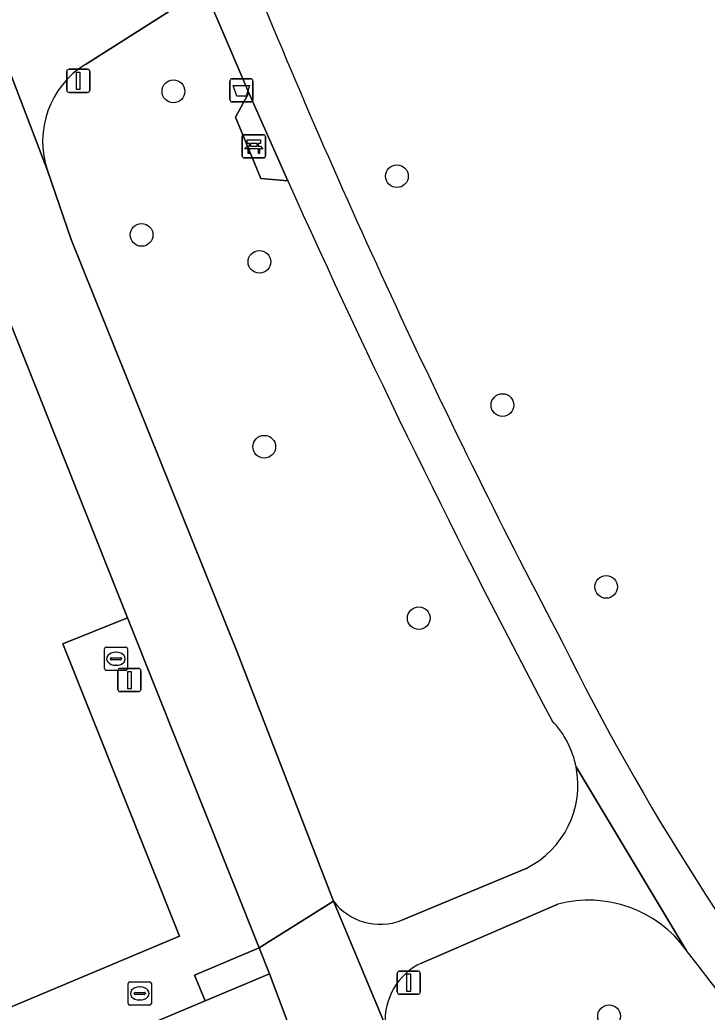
# Model space of a CAD drawing. Extents: x 157767 to 159172, y 387839 to 389425.
# Drawn here: x 158937.4 to 158966.99, y 388445.42 to 388488.15 of the extents above; entities that cross this region are included whole.
import ezdxf

# ---------------------------------------------------------------- set-up
doc = ezdxf.new("R2010")
doc.units = 0
for name, color, linetype in [('IMGEO_Afvalbak', 7, 'Continuous'), ('IMGEO_Bank', 7, 'Continuous'), ('IMGEO_Berm_groen', 7, 'Continuous'), ('IMGEO_Boom', 7, 'Continuous'), ('IMGEO_Brandkraan', 7, 'Continuous'), ('IMGEO_Fietspad_gesloten', 7, 'Continuous'), ('IMGEO_Fietspad_open', 7, 'Continuous'), ('IMGEO_Groenvoorziening', 7, 'Continuous'), ('IMGEO_Lichtmast', 7, 'Continuous'), ('IMGEO_Rioolput', 7, 'Continuous'), ('IMGEO_Verkeersbordpaal', 7, 'Continuous'), ('IMGEO_Voetpad_gesloten', 7, 'Continuous'), ('IMGEO_Voetpad_open', 7, 'Continuous')]:
    doc.layers.add(name, color=color, linetype=linetype)

msp = doc.modelspace()

# ---------------------------------------------------------------- linework, layer by layer
at = {"layer": 'IMGEO_Afvalbak'}
for p, q in [((158946.443, 388484.716), (158946.443, 388485.516)), ((158946.443, 388485.516), (158946.443, 388484.716)), ((158946.543, 388485.616), (158947.333, 388485.616)), ((158947.333, 388485.616), (158946.543, 388485.616)), ((158947.433, 388485.516), (158947.433, 388484.716)), ((158947.433, 388484.716), (158947.433, 388485.516)), ((158947.333, 388484.616), (158946.543, 388484.616)), ((158946.543, 388484.616), (158947.333, 388484.616))]:
    msp.add_line(p, q, dxfattribs=at)
msp.add_lwpolyline([(158946.586, 388485.33), (158947.29, 388485.33), (158947.141, 388484.86), (158946.735, 388484.86), (158946.586, 388485.33)], dxfattribs=at)
for centre, start, end in [((158946.543, 388485.516), 90, 180), ((158946.543, 388485.516), 90, 180), ((158947.333, 388485.516), 0, 90), ((158947.333, 388485.516), 360, 90), ((158946.543, 388484.716), 180, 270), ((158946.543, 388484.716), 180, 270), ((158947.333, 388484.716), 270, 0), ((158947.333, 388484.716), 270, 0)]:
    msp.add_arc(centre, 0.1, start, end, dxfattribs=at)
at = {"layer": 'IMGEO_Bank'}
for p, q in [((158947.047, 388483.207), (158947.888, 388483.207)), ((158947.888, 388483.207), (158947.047, 388483.207)), ((158946.972, 388482.282), (158946.972, 388483.123)), ((158946.972, 388483.123), (158946.972, 388482.282)), ((158947.281, 388482.713), (158947.281, 388482.819)), ((158947.325, 388482.819), (158947.325, 388482.713)), ((158947.613, 388482.825), (158947.331, 388482.825)), ((158947.619, 388482.713), (158947.619, 388482.819)), ((158947.663, 388482.819), (158947.663, 388482.713)), ((158947.972, 388483.132), (158947.972, 388482.291)), ((158947.972, 388482.291), (158947.972, 388483.132)), ((158947.669, 388482.605), (158947.276, 388482.605)), ((158947.331, 388482.707), (158947.613, 388482.707)), ((158947.897, 388482.207), (158947.056, 388482.207)), ((158947.056, 388482.207), (158947.897, 388482.207))]:
    msp.add_line(p, q, dxfattribs=at)
for points in [[(158947.275, 388482.825), (158947.189, 388482.825), (158947.189, 388482.986), (158947.752, 388482.986), (158947.752, 388482.825), (158947.669, 388482.825)], [(158947.219, 388482.605), (158947.077, 388482.605), (158947.189, 388482.707), (158947.275, 388482.707)], [(158947.269, 388482.598), (158947.269, 388482.391), (158947.226, 388482.391), (158947.226, 388482.598)], [(158947.669, 388482.707), (158947.752, 388482.707), (158947.864, 388482.605), (158947.725, 388482.605)], [(158947.719, 388482.598), (158947.719, 388482.391), (158947.675, 388482.391), (158947.675, 388482.598)]]:
    msp.add_lwpolyline(points, dxfattribs=at)
for centre, radius, start, end in [((158947.05, 388483.129), 0.0779, 92.4484, 184.2845), ((158947.05, 388483.129), 0.0779, 92.4484, 184.2845), ((158947.894, 388483.129), 0.0779, 2.4484, 94.2845), ((158947.894, 388483.129), 0.0779, 2.4484, 94.2845), ((158947.274, 388482.818), 0.00671, 2.8957, 87.1043), ((158947.331, 388482.818), 0.00671, 92.8957, 177.1043), ((158947.613, 388482.818), 0.00671, 2.8957, 87.1043), ((158947.67, 388482.818), 0.00671, 92.8957, 177.1043), ((158947.219, 388482.598), 0.00671, 2.8957, 87.1043), ((158947.276, 388482.598), 0.00671, 92.8957, 177.1043), ((158947.274, 388482.714), 0.00671, 272.8957, 357.1043), ((158947.331, 388482.714), 0.00671, 182.8957, 267.1043), ((158947.613, 388482.714), 0.00671, 272.8957, 357.1043), ((158947.67, 388482.714), 0.00671, 182.8957, 267.1043), ((158947.668, 388482.598), 0.00671, 2.8957, 87.1043), ((158947.725, 388482.598), 0.00671, 92.8957, 177.1043), ((158947.05, 388482.285), 0.0779, 182.4484, 274.2845), ((158947.05, 388482.285), 0.0779, 182.4484, 274.2845), ((158947.894, 388482.285), 0.0779, 272.4484, 4.2845), ((158947.894, 388482.285), 0.0779, 272.4484, 4.2845)]:
    msp.add_arc(centre, radius, start, end, dxfattribs=at)
at = {"layer": 'IMGEO_Berm_groen'}
for points in [[(158948.937, 388481.223), (158947.778, 388481.327), (158946.682, 388483.96), (158947.263, 388485.008), (158945.935, 388488.093), (158945.334, 388489.488), (158940.218, 388486.237)], [(158938.588, 388481.668), (158939.605, 388478.691), (158946.744, 388460.972), (158950.898, 388450.204)], [(158953.84, 388449.383), (158959.194, 388451.614)]]:
    msp.add_lwpolyline(points, dxfattribs=at)
for centre, radius, start, end in [((158942.278, 388482.927), 3.899, 121.8987, 198.8334), ((159302.694, 388639.861), 387.698, 204.15334, 207.97876), ((158957.436, 388455.211), 3.987, 11.1602, 43.8865), ((158957.422, 388455.202), 4.002, 296.2787, 11.2541), ((158952.909, 388451.73), 2.524, 217.1808, 291.6344)]:
    msp.add_arc(centre, radius, start, end, dxfattribs=at)
at = {"layer": 'IMGEO_Boom'}
for centre in [(158944.008, 388485.074), (158953.634, 388481.42), (158942.64, 388478.892), (158947.711, 388477.732), (158958.175, 388471.565), (158947.922, 388469.772), (158962.642, 388463.735), (158954.573, 388462.389), (158962.768, 388445.251)]:
    msp.add_circle(centre, 0.489, dxfattribs=at)
at = {"layer": 'IMGEO_Brandkraan'}
for p, q in [((158941.036, 388460.215), (158941.036, 388461.067)), ((158941.111, 388461.141), (158941.963, 388461.141)), ((158942.037, 388461.067), (158942.037, 388460.215)), ((158941.295, 388460.635), (158941.295, 388460.647)), ((158941.733, 388460.598), (158941.335, 388460.598)), ((158941.338, 388460.684), (158941.736, 388460.684)), ((158941.524, 388460.921), (158941.549, 388460.921)), ((158941.779, 388460.647), (158941.779, 388460.635)), ((158941.963, 388460.141), (158941.111, 388460.141)), ((158941.547, 388460.361), (158941.522, 388460.361))]:
    msp.add_line(p, q, dxfattribs=at)
for points in [[(158941.036, 388460.215), (158941.036, 388461.067)], [(158941.111, 388461.141), (158941.963, 388461.141)], [(158942.037, 388461.067), (158942.037, 388460.215)], [(158941.963, 388460.141), (158941.111, 388460.141)]]:
    msp.add_lwpolyline(points, dxfattribs=at)
for centre, radius, start, end in [((158941.113, 388461.065), 0.0765, 91.552, 178.448), ((158941.113, 388461.065), 0.0765, 91.552, 178.448), ((158941.961, 388461.065), 0.0765, 1.552, 88.448), ((158941.961, 388461.065), 0.0765, 1.552, 88.448), ((158941.335, 388460.644), 0.0403, 85.8775, 175.7526), ((158941.332, 388460.634), 0.0366, 178.938, 274.7102), ((158941.736, 388460.641), 0.043, 264.8664, 352.4533), ((158941.74, 388460.646), 0.0386, 1.7309, 96.639), ((158941.113, 388460.217), 0.0765, 181.552, 268.448), ((158941.113, 388460.217), 0.0765, 181.552, 268.448), ((158941.961, 388460.217), 0.0765, 271.552, 358.448), ((158941.961, 388460.217), 0.0765, 271.552, 358.448)]:
    msp.add_arc(centre, radius, start, end, dxfattribs=at)
for centre, major_axis, ratio, start_param, end_param in [((158941.523, 388460.641), (-0.387, 0.002), 0.722429, 4.712389, 7.853982), ((158941.548, 388460.641), (-0.39, 0.002), 0.717154, 1.570796, 4.712389)]:
    msp.add_ellipse(centre, major_axis=major_axis, ratio=ratio, start_param=start_param, end_param=end_param, dxfattribs=at)
at = {"layer": 'IMGEO_Fietspad_gesloten'}
for points in [[(158931.586, 388488.949), (158934.834, 388480.707), (158935.513, 388478.779), (158935.876, 388477.869), (158942.036, 388462.41), (158947.703, 388448.188), (158950.898, 388450.204), (158946.744, 388460.972), (158939.605, 388478.691), (158938.588, 388481.668), (158935.246, 388490.391)], [(158966.409, 388413.35), (158961.459, 388424.399), (158953.746, 388443.363), (158953.128, 388444.884), (158950.898, 388450.204), (158947.703, 388448.188), (158948.147, 388447.073), (158948.91, 388445.053), (158956.896, 388424.843), (158957.433, 388423.731), (158965.184, 388407.027), (158965.661, 388405.91), (158977.622, 388380.827), (158979.787, 388376.286), (158979.637, 388376.224), (158980.522, 388374.161), (158980.936, 388373.173), (158990.757, 388349.724), (159000, 388326.968), (159006.58, 388311.043)]]:
    msp.add_lwpolyline(points, dxfattribs=at)
at = {"layer": 'IMGEO_Fietspad_open'}
for points in [[(158940.218, 388486.237), (158945.334, 388489.488), (158947.144, 388490.638), (158962.226, 388500.002), (158989.31, 388516.886), (158990.349, 388517.419), (159000, 388521.245), (159002.878, 388522.336), (159001.844, 388524.938), (159001.742, 388525.196), (159000, 388524.507), (158989.008, 388520.165), (158987.122, 388519.121), (158985.433, 388518.119), (158956.531, 388500), (158946.076, 388493.487), (158944.378, 388492.43), (158939.073, 388489.125)], [(158935.246, 388490.391), (158938.588, 388481.668)]]:
    msp.add_lwpolyline(points, dxfattribs=at)
msp.add_arc((158942.278, 388482.927), 3.899, 121.8987, 198.8334, dxfattribs=at)
at = {"layer": 'IMGEO_Groenvoorziening'}
for points in [[(158939.255, 388461.284), (158942.036, 388462.41), (158935.876, 388477.869), (158933.326, 388476.776), (158932.94, 388477.676), (158911.677, 388468.557)], [(158925.233, 388437.436), (158935.447, 388441.732), (158934.284, 388444.497), (158944.27, 388448.697), (158939.255, 388461.284)], [(158960.561, 388450.073), (158954.684, 388447.538)]]:
    msp.add_lwpolyline(points, dxfattribs=at)
msp.add_lwpolyline([(158939.255, 388461.284), (158944.27, 388448.697), (158934.284, 388444.497), (158935.447, 388441.732), (158945.382, 388445.91), (158944.917, 388447.016), (158947.703, 388448.188), (158942.036, 388462.41)], close=True, dxfattribs=at)
for centre, radius, start, end in [((159246.681, 388612.079), 323.219, 202.06912, 207.80389), ((159056.814, 388508.67), 107.076, 206.24781, 218.79485), ((158961.889, 388445.063), 5.183, 35.8436, 104.8488), ((158596.919, 388163.285), 466.269, 31.03155, 37.64989), ((158955.865, 388445.063), 2.743, 115.5021, 183.733)]:
    msp.add_arc(centre, radius, start, end, dxfattribs=at)
at = {"layer": 'IMGEO_Lichtmast'}
for p, q in [((158941.622, 388459.324), (158941.622, 388460.124)), ((158941.622, 388460.124), (158941.622, 388459.324)), ((158941.722, 388460.224), (158942.512, 388460.224)), ((158942.512, 388460.224), (158941.722, 388460.224)), ((158942.612, 388460.124), (158942.612, 388459.324)), ((158942.612, 388459.324), (158942.612, 388460.124)), ((158942.512, 388459.224), (158941.722, 388459.224)), ((158941.722, 388459.224), (158942.512, 388459.224))]:
    msp.add_line(p, q, dxfattribs=at)
msp.add_lwpolyline([(158942.042, 388460.099), (158942.192, 388460.099), (158942.192, 388459.349), (158942.042, 388459.349), (158942.042, 388460.099)], dxfattribs=at)
for centre, start, end in [((158941.722, 388460.124), 90, 180), ((158941.722, 388460.124), 90, 180), ((158942.512, 388460.124), 0, 90), ((158942.512, 388460.124), 360, 90), ((158941.722, 388459.324), 180, 270), ((158941.722, 388459.324), 180, 270), ((158942.512, 388459.324), 270, 0), ((158942.512, 388459.324), 270, 0)]:
    msp.add_arc(centre, 0.1, start, end, dxfattribs=at)
at = {"layer": 'IMGEO_Rioolput'}
for p, q in [((158942.059, 388445.802), (158942.059, 388446.654)), ((158942.134, 388446.728), (158942.986, 388446.728)), ((158942.547, 388446.508), (158942.572, 388446.508)), ((158943.06, 388446.654), (158943.06, 388445.802)), ((158942.318, 388446.222), (158942.318, 388446.234)), ((158942.756, 388446.185), (158942.358, 388446.185)), ((158942.361, 388446.271), (158942.759, 388446.271)), ((158942.802, 388446.234), (158942.802, 388446.222)), ((158942.986, 388445.728), (158942.134, 388445.728)), ((158942.57, 388445.948), (158942.545, 388445.948))]:
    msp.add_line(p, q, dxfattribs=at)
for points in [[(158942.059, 388445.802), (158942.059, 388446.654)], [(158942.134, 388446.728), (158942.986, 388446.728)], [(158943.06, 388446.654), (158943.06, 388445.802)], [(158942.986, 388445.728), (158942.134, 388445.728)]]:
    msp.add_lwpolyline(points, dxfattribs=at)
for centre, radius, start, end in [((158942.136, 388446.652), 0.0765, 91.552, 178.448), ((158942.136, 388446.652), 0.0765, 91.552, 178.448), ((158942.984, 388446.652), 0.0765, 1.552, 88.448), ((158942.984, 388446.652), 0.0765, 1.552, 88.448), ((158942.358, 388446.231), 0.0403, 85.8775, 175.7526), ((158942.355, 388446.221), 0.0366, 178.938, 274.7102), ((158942.759, 388446.228), 0.043, 264.8664, 352.4533), ((158942.763, 388446.233), 0.0386, 1.7309, 96.639), ((158942.136, 388445.804), 0.0765, 181.552, 268.448), ((158942.136, 388445.804), 0.0765, 181.552, 268.448), ((158942.984, 388445.804), 0.0765, 271.552, 358.448), ((158942.984, 388445.804), 0.0765, 271.552, 358.448)]:
    msp.add_arc(centre, radius, start, end, dxfattribs=at)
for centre, major_axis, ratio, start_param, end_param in [((158942.546, 388446.228), (-0.387, 0.002), 0.722429, 4.712389, 7.853982), ((158942.571, 388446.228), (-0.39, 0.002), 0.717154, 1.570796, 4.712389)]:
    msp.add_ellipse(centre, major_axis=major_axis, ratio=ratio, start_param=start_param, end_param=end_param, dxfattribs=at)
at = {"layer": 'IMGEO_Verkeersbordpaal'}
for p, q in [((158939.418, 388485.126), (158939.418, 388485.926)), ((158939.418, 388485.926), (158939.418, 388485.126)), ((158939.518, 388486.026), (158940.308, 388486.026)), ((158940.308, 388486.026), (158939.518, 388486.026)), ((158940.408, 388485.926), (158940.408, 388485.126)), ((158940.408, 388485.126), (158940.408, 388485.926)), ((158940.308, 388485.026), (158939.518, 388485.026)), ((158939.518, 388485.026), (158940.308, 388485.026)), ((158953.646, 388446.292), (158953.646, 388447.092)), ((158953.646, 388447.092), (158953.646, 388446.292)), ((158953.746, 388447.192), (158954.536, 388447.192)), ((158954.536, 388447.192), (158953.746, 388447.192)), ((158954.636, 388447.092), (158954.636, 388446.292)), ((158954.636, 388446.292), (158954.636, 388447.092)), ((158954.536, 388446.192), (158953.746, 388446.192)), ((158953.746, 388446.192), (158954.536, 388446.192))]:
    msp.add_line(p, q, dxfattribs=at)
for points in [[(158939.838, 388485.901), (158939.988, 388485.901), (158939.988, 388485.151), (158939.838, 388485.151), (158939.838, 388485.901)], [(158954.066, 388447.067), (158954.216, 388447.067), (158954.216, 388446.317), (158954.066, 388446.317), (158954.066, 388447.067)]]:
    msp.add_lwpolyline(points, dxfattribs=at)
for centre, start, end in [((158939.518, 388485.926), 90, 180), ((158939.518, 388485.926), 90, 180), ((158940.308, 388485.926), 0, 90), ((158940.308, 388485.926), 360, 90), ((158939.518, 388485.126), 180, 270), ((158939.518, 388485.126), 180, 270), ((158940.308, 388485.126), 270, 0), ((158940.308, 388485.126), 270, 0), ((158953.746, 388447.092), 90, 180), ((158953.746, 388447.092), 90, 180), ((158954.536, 388447.092), 0, 90), ((158954.536, 388447.092), 360, 90), ((158953.746, 388446.292), 180, 270), ((158953.746, 388446.292), 180, 270), ((158954.536, 388446.292), 270, 0), ((158954.536, 388446.292), 270, 0)]:
    msp.add_arc(centre, 0.1, start, end, dxfattribs=at)
at = {"layer": 'IMGEO_Voetpad_gesloten'}
for points in [[(158947.144, 388490.638), (158945.334, 388489.488), (158945.935, 388488.093), (158947.263, 388485.008), (158948.937, 388481.223)], [(158961.347, 388455.983), (158966.091, 388448.098)], [(158966.091, 388448.098), (158961.347, 388455.983)], [(158959.194, 388451.614), (158953.84, 388449.383)], [(158950.898, 388450.204), (158953.128, 388444.884)], [(158954.684, 388447.538), (158960.561, 388450.073)]]:
    msp.add_lwpolyline(points, dxfattribs=at)
for centre, radius, start, end in [((159246.681, 388612.079), 323.219, 202.06912, 207.80389), ((159302.694, 388639.861), 387.698, 204.15334, 207.97876), ((159056.814, 388508.67), 107.076, 206.24781, 218.79485), ((158957.436, 388455.211), 3.987, 11.1602, 43.8865), ((158957.422, 388455.202), 4.002, 296.2787, 11.2541), ((158952.909, 388451.73), 2.524, 217.1808, 291.6344), ((158961.889, 388445.063), 5.183, 35.8436, 104.8488), ((158596.919, 388163.285), 466.269, 31.03155, 37.64989), ((158955.865, 388445.063), 2.743, 115.5021, 183.733)]:
    msp.add_arc(centre, radius, start, end, dxfattribs=at)
at = {"layer": 'IMGEO_Voetpad_open'}
for points in [[(158948.937, 388481.223), (158947.263, 388485.008), (158946.682, 388483.96), (158947.778, 388481.327)], [(158947.703, 388448.188), (158944.917, 388447.016), (158945.382, 388445.91), (158948.147, 388447.073)]]:
    msp.add_lwpolyline(points, close=True, dxfattribs=at)
msp.add_lwpolyline([(158904.198, 388455.161), (158909.047, 388443.375), (158914.423, 388430.54), (158920.872, 388433.254), (158944.578, 388443.23), (158947.066, 388444.277), (158948.91, 388445.053), (158948.147, 388447.073), (158945.382, 388445.91), (158935.447, 388441.732), (158925.233, 388437.436), (158920.065, 388435.202), (158914.905, 388447.654), (158914.743, 388447.591)], dxfattribs=at)

doc.saveas('drawing.dxf')
